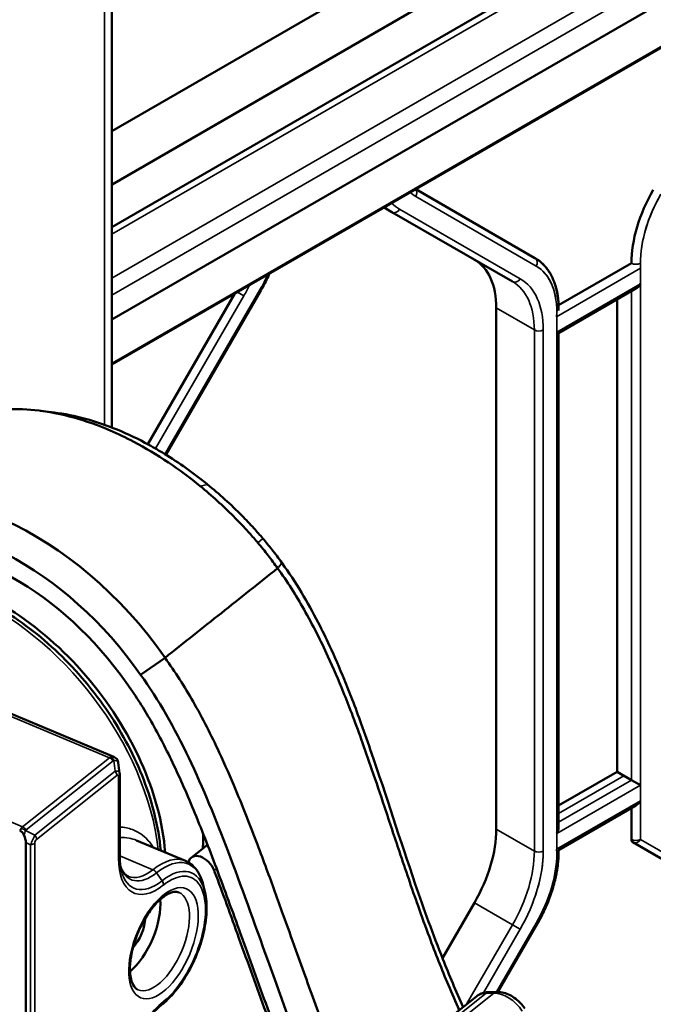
# Model space of a CAD drawing. Header units: millimetres. Extents: x 0 to 14369, y -869 to 2970.
# Tile 475 of 656: x 3587 to 3617, y 1178 to 1225. Entities that reach past the tile are written whole.
import ezdxf

# ---------------------------------------------------------------- set-up
doc = ezdxf.new("R2010")
doc.units = ezdxf.units.MM
doc.header["$LTSCALE"] = 10
doc.layers.add('Sichtbar (ISO)', color=7, linetype='Continuous', lineweight=50)
doc.layers.add('Sichtbar schmal (ISO)', color=7, linetype='Continuous', lineweight=35)

msp = doc.modelspace()

# ---------------------------------------------------------------- linework, layer by layer
at = {"layer": 'Sichtbar (ISO)'}
for p, q in [((3590.938, 1205.277), (3590.938, 1334.43)), ((3590.938, 1219.318), (3670.667, 1265.35)), ((3671.745, 1254.953), (3590.952, 1208.307)), ((3590.938, 1208.257), (3670.6, 1254.25)), ((3590.949, 1216.794), (3637.425, 1243.627)), ((3590.938, 1214.774), (3634.346, 1239.835)), ((3634.346, 1235.446), (3590.938, 1210.385)), ((3610.969, 1213.305), (3605.325, 1216.564)), ((3610.969, 1213.305), (3605.325, 1216.564)), ((3603.825, 1215.698), (3604.201, 1215.481)), ((3604.201, 1215.481), (3603.825, 1215.698)), ((3604.201, 1215.481), (3609.908, 1212.186)), ((3609.908, 1212.186), (3604.201, 1215.481)), ((3615.54, 1213.058), (3612.089, 1211.065)), ((3593.501, 1203.984), (3597.997, 1211.772)), ((3593.501, 1203.984), (3597.997, 1211.772)), ((3612.092, 1209.741), (3615.752, 1211.854)), ((3596.763, 1211.62), (3592.643, 1204.483)), ((3614.868, 1211.344), (3614.868, 1188.968)), ((3614.868, 1188.968), (3614.868, 1211.344)), ((3609.14, 1210.938), (3609.14, 1186.25)), ((3609.14, 1186.25), (3609.14, 1210.938)), ((3612.092, 1210.822), (3612.092, 1210.894)), ((3612.004, 1209.792), (3612.092, 1209.741)), ((3612.092, 1186.344), (3612.092, 1209.741)), ((3612.092, 1186.344), (3612.092, 1209.741)), ((3590.952, 1208.307), (3590.938, 1208.299)), ((3587.541, 1206.07), (3588.204, 1205.988)), ((3577.218, 1195.474), (3591.032, 1189.679)), ((3593.456, 1194.372), (3592.302, 1193.56)), ((3591.238, 1189.411), (3591.307, 1188.905)), ((3591.311, 1184.975), (3591.311, 1188.84)), ((3612.092, 1187.365), (3614.868, 1188.968)), ((3614.868, 1188.968), (3612.092, 1187.365)), ((3615.186, 1188.784), (3614.868, 1188.968)), ((3614.868, 1188.968), (3615.54, 1188.58)), ((3615.964, 1188.335), (3615.54, 1188.58)), ((3612.092, 1185.263), (3615.752, 1187.376)), ((3615.54, 1187.253), (3615.54, 1185.765)), ((3586.863, 1166.2), (3586.863, 1185.627)), ((3592.112, 1185.722), (3592.112, 1185.722)), ((3592.112, 1185.722), (3594.427, 1184.751)), ((3615.602, 1185.628), (3622.282, 1181.771)), ((3615.602, 1185.628), (3622.282, 1181.771)), ((3595.467, 1185.514), (3594.695, 1184.9)), ((3612.092, 1185.191), (3612.092, 1185.263)), ((3595.344, 1183.285), (3595.265, 1183.613)), ((3606.591, 1180.142), (3608.105, 1182.765)), ((3608.105, 1182.765), (3606.591, 1180.142)), ((3609.216, 1178.539), (3611.078, 1181.766)), ((3609.216, 1178.539), (3611.078, 1181.766)), ((3604.671, 1175.525), (3608.197, 1178.328)), ((3608.814, 1178.537), (3609.181, 1178.539))]:
    msp.add_line(p, q, dxfattribs=at)
for centre, major_axis, ratio, start_param, end_param in [((3619.075, 1215.099), (-2.5, -4.33), 0.57735, 4.712389, 5.497787), ((3605.605, 1208.896), (2.5, 4.33), 0.57735, 5.497787, 6.283185), ((3605.605, 1208.896), (2.5, 4.33), 0.57735, 5.497787, 6.283185), ((3615.752, 1212.2), (0.212, 0.367), 0.57735, 3.926991, 4.712389), ((3585.485, 1189.694), (-8.657, 10.894), 0.66056, 4.619039, 6.132927), ((3584.897, 1189.227), (-8.035, 10.111), 0.66056, 4.618211, 5.98937), ((3584.897, 1189.227), (-7.31, 9.199), 0.66056, 4.620501, 5.911532), ((3584.19, 1188.275), (7.155, -9.003), 0.66056, 0.775546, 2.482615), ((3585.952, 1189.675), (-7.156, 9.006), 0.66056, 4.632349, 4.63235), ((3615.752, 1187.722), (-0.212, -0.367), 0.57735, 0.785398, 1.570796), ((3585.954, 1189.676), (-7.155, 9.003), 0.66056, 3.78836, 3.865299), ((3605.605, 1184.208), (2.5, 4.33), 0.57735, 4.712389, 5.497787), ((3605.605, 1184.208), (-2.5, -4.33), 0.57735, 1.570796, 2.356194), ((3611.792, 1186.171), (0.212, 0.367), 0.57735, 4.712389, 5.497787), ((3586.291, 1186.156), (0.505, -0.701), 0.382792, 0.4886, 1.050951), ((3588.892, 1192.012), (5.537, -6.968), 0.66056, 0.206548, 0.214697), ((3615.752, 1185.888), (-0.15, -0.26), 0.57735, 5.497787, 6.283185), ((3595.193, 1184.274), (-0.498, 0.626), 0.66056, 4.258206, 6.753415), ((3591.766, 1181.529), (0.967, 2.305), 0.479925, 3.88206, 5.542717), ((3591.766, 1181.529), (0.503, 1.199), 0.479925, 4.077985, 5.346793)]:
    msp.add_ellipse(centre, major_axis=major_axis, ratio=ratio, start_param=start_param, end_param=end_param, dxfattribs=at)
for points in [[(3590.949, 1216.794), (3590.945, 1216.792), (3590.942, 1216.79), (3590.938, 1216.788)], [(3590.952, 1208.307), (3590.947, 1208.305), (3590.943, 1208.302), (3590.938, 1208.299)], [(3591.307, 1188.905), (3591.31, 1188.884), (3591.311, 1188.862), (3591.311, 1188.84)]]:
    msp.add_open_spline(points, degree=3, dxfattribs=at)
for points, knots in [([(3610.969, 1213.305), (3611.115, 1213.221), (3611.25, 1213.116), (3611.491, 1212.872), (3611.597, 1212.733), (3611.779, 1212.427), (3611.854, 1212.26), (3611.974, 1211.903), (3612.018, 1211.713), (3612.077, 1211.316), (3612.092, 1211.108), (3612.092, 1210.894)], [5.4977871, 5.4977871, 5.4977871, 5.4977871, 5.6548668, 5.6548668, 5.8119464, 5.8119464, 5.969026, 5.969026, 6.1261057, 6.1261057, 6.2831853, 6.2831853, 6.2831853, 6.2831853]), ([(3610.969, 1213.305), (3611.119, 1213.219), (3611.257, 1213.111), (3611.502, 1212.86), (3611.609, 1212.716), (3611.792, 1212.4), (3611.867, 1212.228), (3611.985, 1211.86), (3612.028, 1211.664), (3612.08, 1211.277), (3612.092, 1211.088), (3612.092, 1210.894)], [5.4977871, 5.4977871, 5.4977871, 5.4977871, 5.6585239, 5.6585239, 5.8192606, 5.8192606, 5.9799973, 5.9799973, 6.1407341, 6.1407341, 6.2831853, 6.2831853, 6.2831853, 6.2831853]), ([(3598.401, 1212.566), (3598.384, 1212.527), (3598.366, 1212.488), (3598.242, 1212.22), (3598.125, 1211.993), (3597.997, 1211.772)], [0.6019142, 0.6019142, 0.6019142, 0.6019142, 0.6283185, 0.6283185, 0.7853982, 0.7853982, 0.7853982, 0.7853982]), ([(3598.401, 1212.566), (3598.384, 1212.527), (3598.366, 1212.488), (3598.242, 1212.22), (3598.125, 1211.993), (3597.997, 1211.772)], [0.6019142, 0.6019142, 0.6019142, 0.6019142, 0.6283185, 0.6283185, 0.7853982, 0.7853982, 0.7853982, 0.7853982]), ([(3582.744, 1205.215), (3583.331, 1205.561), (3583.98, 1205.812), (3584.913, 1206.017), (3585.152, 1206.058), (3586.37, 1206.204), (3587.415, 1206.142), (3589.061, 1205.783), (3589.632, 1205.613), (3590.422, 1205.318), (3590.637, 1205.232), (3591.23, 1204.977), (3591.606, 1204.797), (3592.532, 1204.308), (3593.079, 1203.98), (3594.132, 1203.272), (3594.637, 1202.899), (3595.126, 1202.496)], [-1.645945, -1.645945, -1.645945, -1.645945, -1.33938, -1.33938, -1.237327, -1.237327, -0.828712, -0.828712, -0.616546, -0.616546, -0.536969, -0.536969, -0.398141, -0.398141, -0.194167, -0.194167, -0.000031, -0.000031, -0.000031, -0.000031]), ([(3595.462, 1202.585), (3594.812, 1203.113), (3594.111, 1203.61), (3593.185, 1204.179), (3592.94, 1204.321), (3591.695, 1205.002), (3590.684, 1205.418), (3589.191, 1205.827), (3588.692, 1205.927), (3588.204, 1205.988)], [0.0004014, 0.0004014, 0.0004014, 0.0004014, 0.2568131, 0.2568131, 0.3478688, 0.3478688, 0.7190969, 0.7190969, 0.9090036, 0.9090036, 0.9090036, 0.9090036]), ([(3595.126, 1202.496), (3595.666, 1202.049), (3596.196, 1201.577), (3596.806, 1200.964), (3596.911, 1200.856), (3597.162, 1200.593), (3597.307, 1200.437), (3597.587, 1200.123), (3597.722, 1199.968), (3597.856, 1199.811)], [-0.3851838, -0.3851838, -0.3851838, -0.3851838, -0.170761, -0.170761, -0.1257377, -0.1257377, -0.0618625, -0.0618625, -0.0000119, -0.0000119, -0.0000119, -0.0000119]), ([(3598.09, 1200.016), (3597.949, 1200.182), (3597.81, 1200.341), (3597.476, 1200.71), (3597.287, 1200.91), (3596.835, 1201.368), (3596.561, 1201.628), (3596.019, 1202.116), (3595.742, 1202.354), (3595.464, 1202.584)], [-0.3669691, -0.3669691, -0.3669691, -0.3669691, -0.3034067, -0.3034067, -0.2216316, -0.2216316, -0.1110275, -0.1110275, -0.0003033, -0.0003033, -0.0003033, -0.0003033]), ([(3598.992, 1198.86), (3598.838, 1199.075), (3598.68, 1199.286), (3598.376, 1199.673), (3598.237, 1199.844), (3598.09, 1200.016)], [0.0000844, 0.0000844, 0.0000844, 0.0000844, 0.0798334, 0.0798334, 0.1472995, 0.1472995, 0.1472995, 0.1472995]), ([(3597.856, 1199.811), (3598.02, 1199.617), (3598.179, 1199.42), (3598.49, 1199.019), (3598.641, 1198.816), (3598.788, 1198.61)], [-0.1522919, -0.1522919, -0.1522919, -0.1522919, -0.0761955, -0.0761955, -0.000062, -0.000062, -0.000062, -0.000062]), ([(3593.456, 1194.372), (3594.345, 1195.078), (3595.234, 1195.784), (3597.011, 1197.197), (3597.9, 1197.903), (3598.788, 1198.61)], [0.0000101, 0.0000101, 0.0000101, 0.0000101, 0.4536222, 0.4536222, 0.9072439, 0.9072439, 0.9072439, 0.9072439]), ([(3598.788, 1198.61), (3599.245, 1197.985), (3599.655, 1197.329), (3600.45, 1195.928), (3600.827, 1195.182), (3601.426, 1193.88), (3601.666, 1193.318), (3602.031, 1192.419), (3602.164, 1192.079), (3602.448, 1191.335), (3602.598, 1190.928), (3602.918, 1190.037), (3603.088, 1189.55), (3603.455, 1188.481), (3603.651, 1187.899), (3604.087, 1186.591), (3604.326, 1185.868), (3604.85, 1184.303), (3605.132, 1183.477), (3605.611, 1182.125), (3605.789, 1181.634), (3606.257, 1180.379), (3606.557, 1179.616), (3607.037, 1178.469), (3607.208, 1178.074), (3607.384, 1177.682)], [-3.362966, -3.362966, -3.362966, -3.362966, -3.212837, -3.212837, -3.049792, -3.049792, -2.929055, -2.929055, -2.856102, -2.856102, -2.769215, -2.769215, -2.665488, -2.665488, -2.541546, -2.541546, -2.391557, -2.391557, -2.196097, -2.196097, -2.085597, -2.085597, -1.911423, -1.911423, -1.819995, -1.819995, -1.819995, -1.819995]), ([(3599.001, 1198.848), (3599, 1198.85), (3598.998, 1198.852), (3598.995, 1198.856), (3598.994, 1198.858), (3598.992, 1198.86)], [-0.001556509, -0.001556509, -0.001556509, -0.001556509, -0.000792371, -0.000792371, -0.000064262, -0.000064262, -0.000064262, -0.000064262]), ([(3607.567, 1177.827), (3607.232, 1178.569), (3606.914, 1179.324), (3606.147, 1181.264), (3605.716, 1182.46), (3604.592, 1185.727), (3603.915, 1187.881), (3603.077, 1190.317), (3602.915, 1190.78), (3602.609, 1191.623), (3602.466, 1192.008), (3602.195, 1192.713), (3602.067, 1193.035), (3601.72, 1193.882), (3601.49, 1194.414), (3601.075, 1195.306), (3600.896, 1195.673), (3600.215, 1196.992), (3599.642, 1197.963), (3599.001, 1198.848)], [-2.307461, -2.307461, -2.307461, -2.307461, -2.059249, -2.059249, -1.68156, -1.68156, -1.020528, -1.020528, -0.866504, -0.866504, -0.737842, -0.737842, -0.630008, -0.630008, -0.452433, -0.452433, -0.32797, -0.32797, -0.000015, -0.000015, -0.000015, -0.000015]), ([(3584.09, 1197.484), (3585.098, 1197.061), (3586.099, 1196.475), (3587.99, 1195.037), (3588.881, 1194.186), (3590.463, 1192.306), (3591.154, 1191.277), (3592.27, 1189.143), (3592.694, 1188.038), (3593.102, 1186.373), (3593.2, 1185.802), (3593.251, 1185.244)], [0, 0, 0, 0, 0.325453, 0.325453, 0.651056, 0.651056, 0.976371, 0.976371, 1.301873, 1.301873, 1.473642, 1.473642, 1.473642, 1.473642]), ([(3593.456, 1194.372), (3593.937, 1193.7), (3594.379, 1193.007), (3595.237, 1191.505), (3595.647, 1190.691), (3596.297, 1189.295), (3596.558, 1188.699), (3597.164, 1187.253), (3597.507, 1186.379), (3597.978, 1185.137), (3598.123, 1184.747), (3598.526, 1183.654), (3598.79, 1182.925), (3599.242, 1181.667), (3599.441, 1181.111), (3599.99, 1179.575), (3600.304, 1178.699), (3601.001, 1176.787), (3601.369, 1175.796), (3601.747, 1174.806)], [0.000075, 0.000075, 0.000075, 0.000075, 0.248321, 0.248321, 0.524162, 0.524162, 0.726511, 0.726511, 1.017103, 1.017103, 1.147974, 1.147974, 1.390253, 1.390253, 1.583853, 1.583853, 1.895029, 1.895029, 2.230296, 2.230296, 2.230296, 2.230296]), ([(3592.302, 1193.56), (3594.004, 1191.213), (3595.3, 1188.195), (3597.666, 1181.985), (3598.945, 1178.174), (3600.434, 1174.277)], [-2.556137, -2.556137, -2.556137, -2.556137, -1.323071, -1.323071, 0, 0, 0, 0]), ([(3599.293, 1175.126), (3599.234, 1175.281), (3599.175, 1175.436), (3599.117, 1175.591), (3598.869, 1176.251), (3598.625, 1176.909), (3598.385, 1177.565), (3598.168, 1178.157), (3597.953, 1178.748), (3597.74, 1179.336), (3597.528, 1179.924), (3597.317, 1180.51), (3597.106, 1181.093), (3596.915, 1181.623), (3596.724, 1182.15), (3596.532, 1182.675), (3596.34, 1183.199), (3596.148, 1183.72), (3595.953, 1184.238), (3595.778, 1184.706), (3595.6, 1185.172), (3595.42, 1185.633), (3595.24, 1186.095), (3595.057, 1186.553), (3594.871, 1187.006), (3594.701, 1187.418), (3594.528, 1187.825), (3594.352, 1188.227), (3594.175, 1188.629), (3593.994, 1189.025), (3593.808, 1189.415), (3593.637, 1189.772), (3593.463, 1190.123), (3593.283, 1190.467), (3593.104, 1190.809), (3592.921, 1191.144), (3592.731, 1191.47), (3592.556, 1191.772), (3592.376, 1192.067), (3592.191, 1192.354), (3592.005, 1192.641), (3591.814, 1192.921), (3591.618, 1193.191)], [0, 0, 0, 0, 0.023683, 0.023683, 0.023683, 0.124664, 0.124664, 0.124664, 0.215919, 0.215919, 0.215919, 0.307147, 0.307147, 0.307147, 0.390058, 0.390058, 0.390058, 0.472881, 0.472881, 0.472881, 0.547824, 0.547824, 0.547824, 0.622832, 0.622832, 0.622832, 0.691034, 0.691034, 0.691034, 0.759265, 0.759265, 0.759265, 0.821892, 0.821892, 0.821892, 0.884313, 0.884313, 0.884313, 0.942107, 0.942107, 0.942107, 1, 1, 1, 1]), ([(3591.032, 1189.679), (3591.068, 1189.664), (3591.101, 1189.643), (3591.158, 1189.592), (3591.182, 1189.562), (3591.217, 1189.497), (3591.229, 1189.462), (3591.237, 1189.421), (3591.237, 1189.416), (3591.238, 1189.411)], [0, 0, 0, 0, 0.01194589, 0.01194589, 0.02339777, 0.02339777, 0.03460892, 0.03460892, 0.03621513, 0.03621513, 0.03621513, 0.03621513]), ([(3586.574, 1186.186), (3586.595, 1186.178), (3586.615, 1186.167), (3586.653, 1186.14), (3586.671, 1186.124), (3586.707, 1186.087), (3586.724, 1186.065), (3586.754, 1186.02), (3586.766, 1185.998), (3586.775, 1185.975)], [0.000001, 0.000001, 0.000001, 0.000001, 0.00746378, 0.00746378, 0.01469151, 0.01469151, 0.02313775, 0.02313775, 0.03081502, 0.03081502, 0.03081502, 0.03081502]), ([(3612.092, 1185.191), (3612.092, 1184.977), (3612.077, 1184.755), (3612.02, 1184.304), (3611.977, 1184.073), (3611.865, 1183.608), (3611.795, 1183.374), (3611.631, 1182.907), (3611.536, 1182.673), (3611.324, 1182.213), (3611.206, 1181.987), (3611.078, 1181.766)], [0, 0, 0, 0, 0.1570796, 0.1570796, 0.3141593, 0.3141593, 0.4712389, 0.4712389, 0.6283185, 0.6283185, 0.7853982, 0.7853982, 0.7853982, 0.7853982]), ([(3612.092, 1185.191), (3612.092, 1184.996), (3612.08, 1184.795), (3612.029, 1184.36), (3611.988, 1184.125), (3611.876, 1183.65), (3611.807, 1183.411), (3611.641, 1182.933), (3611.545, 1182.694), (3611.329, 1182.224), (3611.209, 1181.992), (3611.078, 1181.766)], [6.2831853, 6.2831853, 6.2831853, 6.2831853, 6.4262655, 6.4262655, 6.586845, 6.586845, 6.7474245, 6.7474245, 6.908004, 6.908004, 7.0685835, 7.0685835, 7.0685835, 7.0685835]), ([(3591.311, 1184.975), (3591.311, 1184.925), (3591.312, 1184.875), (3591.316, 1184.779), (3591.319, 1184.732), (3591.327, 1184.641), (3591.332, 1184.596), (3591.343, 1184.509), (3591.35, 1184.467), (3591.365, 1184.386), (3591.373, 1184.346), (3591.382, 1184.308)], [1.5707963, 1.5707963, 1.5707963, 1.5707963, 1.6255341, 1.6255341, 1.680272, 1.680272, 1.7350098, 1.7350098, 1.7897476, 1.7897476, 1.8444854, 1.8444854, 1.8444854, 1.8444854]), ([(3595.265, 1183.613), (3595.239, 1183.719), (3595.208, 1183.82), (3595.134, 1184.012), (3595.091, 1184.103), (3594.992, 1184.272), (3594.937, 1184.351), (3594.812, 1184.494), (3594.743, 1184.558), (3594.593, 1184.669), (3594.512, 1184.715), (3594.427, 1184.751)], [4.9860781, 4.9860781, 4.9860781, 4.9860781, 5.1018432, 5.1018432, 5.2176084, 5.2176084, 5.3333735, 5.3333735, 5.4491387, 5.4491387, 5.5649038, 5.5649038, 5.5649038, 5.5649038]), ([(3591.347, 1184.484), (3591.353, 1184.468), (3591.359, 1184.452), (3591.388, 1184.376), (3591.414, 1184.323), (3591.469, 1184.228), (3591.498, 1184.188), (3591.558, 1184.119), (3591.589, 1184.09), (3591.652, 1184.044), (3591.685, 1184.025), (3591.719, 1184.011)], [1.9306703, 1.9306703, 1.9306703, 1.9306703, 1.9602506, 1.9602506, 2.0760157, 2.0760157, 2.1917809, 2.1917809, 2.307546, 2.307546, 2.4233111, 2.4233111, 2.4233111, 2.4233111]), ([(3595.783, 1184.295), (3595.79, 1184.274), (3595.992, 1183.737), (3596.384, 1182.674), (3596.976, 1181.04), (3597.59, 1179.336), (3598.257, 1177.501), (3598.801, 1176.031), (3599.133, 1175.153), (3599.215, 1174.936)], [0, 0, 0, 0, 0.00678, 0.177354, 0.348111, 0.535997, 0.723938, 0.93191, 1, 1, 1, 1]), ([(3594.109, 1183.257), (3594.048, 1183.283), (3593.979, 1183.293), (3593.781, 1183.267), (3593.645, 1183.217), (3593.361, 1183.038), (3593.218, 1182.919), (3592.929, 1182.62), (3592.783, 1182.437), (3592.507, 1182.023), (3592.377, 1181.79), (3592.149, 1181.301), (3592.052, 1181.044), (3591.903, 1180.535), (3591.85, 1180.284), (3591.793, 1179.816), (3591.789, 1179.6), (3591.822, 1179.23), (3591.86, 1179.075), (3591.959, 1178.838), (3592.019, 1178.757), (3592.11, 1178.679), (3592.142, 1178.66), (3592.175, 1178.647)], [5.564904, 5.564904, 5.564904, 5.564904, 5.838365, 5.838365, 6.166071, 6.166071, 6.455502, 6.455502, 6.752855, 6.752855, 7.057041, 7.057041, 7.364032, 7.364032, 7.67013, 7.67013, 7.971357, 7.971357, 8.263924, 8.263924, 8.556837, 8.556837, 8.706496, 8.706496, 8.706496, 8.706496]), ([(3595.344, 1183.285), (3595.412, 1183), (3595.437, 1182.678), (3595.406, 1181.991), (3595.351, 1181.626), (3595.169, 1180.889), (3595.045, 1180.518), (3594.739, 1179.804), (3594.558, 1179.46), (3594.156, 1178.831), (3593.935, 1178.545), (3593.581, 1178.177), (3593.456, 1178.062), (3593.328, 1177.961)], [1.297107, 1.297107, 1.297107, 1.297107, 1.635327, 1.635327, 1.97236, 1.97236, 2.304248, 2.304248, 2.634601, 2.634601, 2.966788, 2.966788, 3.141593, 3.141593, 3.141593, 3.141593]), ([(3608.197, 1178.328), (3608.233, 1178.356), (3608.27, 1178.381), (3608.348, 1178.427), (3608.389, 1178.446), (3608.471, 1178.48), (3608.514, 1178.494), (3608.599, 1178.516), (3608.642, 1178.524), (3608.728, 1178.534), (3608.771, 1178.537), (3608.814, 1178.537)], [4.5404717, 4.5404717, 4.5404717, 4.5404717, 4.6362303, 4.6362303, 4.7319888, 4.7319888, 4.8277474, 4.8277474, 4.9235059, 4.9235059, 5.0192644, 5.0192644, 5.0192644, 5.0192644]), ([(3609.181, 1178.539), (3609.289, 1178.54), (3609.395, 1178.525), (3609.598, 1178.472), (3609.697, 1178.434), (3609.884, 1178.34), (3609.974, 1178.283), (3610.143, 1178.155), (3610.222, 1178.083), (3610.368, 1177.928), (3610.436, 1177.844), (3610.496, 1177.756)], [5.019264, 5.019264, 5.019264, 5.019264, 5.260298, 5.260298, 5.501331, 5.501331, 5.742365, 5.742365, 5.983399, 5.983399, 6.224432, 6.224432, 6.224432, 6.224432]), ([(3593.328, 1177.961), (3593.136, 1177.808), (3592.938, 1177.61), (3592.552, 1177.138), (3592.363, 1176.862), (3592.019, 1176.259), (3591.864, 1175.932), (3591.606, 1175.263), (3591.504, 1174.921), (3591.361, 1174.261), (3591.321, 1173.943), (3591.312, 1173.617), (3591.311, 1173.58), (3591.311, 1173.544)], [6.283185, 6.283185, 6.283185, 6.283185, 6.581888, 6.581888, 6.88711, 6.88711, 7.196267, 7.196267, 7.506295, 7.506295, 7.814279, 7.814279, 7.853982, 7.853982, 7.853982, 7.853982])]:
    msp.add_open_spline(points, degree=3, knots=knots, dxfattribs=at)
at = {"layer": 'Sichtbar schmal (ISO)'}
for p, q in [((3590.586, 1205.407), (3590.586, 1333.94)), ((3590.938, 1214.436), (3633.239, 1238.858)), ((3633.239, 1236.778), (3590.938, 1212.356)), ((3590.938, 1211.54), (3633.72, 1236.24)), ((3590.938, 1216.815), (3590.949, 1216.794)), ((3611.031, 1212.923), (3605.324, 1216.218)), ((3605.324, 1216.218), (3611.031, 1212.923)), ((3604.563, 1215.618), (3610.27, 1212.323)), ((3610.27, 1212.323), (3604.563, 1215.618)), ((3615.964, 1185.765), (3615.964, 1213.058)), ((3615.971, 1212.817), (3611.997, 1210.523)), ((3593.454, 1204.013), (3597.949, 1211.799)), ((3597.949, 1211.799), (3593.454, 1204.013)), ((3597.189, 1211.521), (3596.89, 1211.694)), ((3596.89, 1211.694), (3597.189, 1211.521)), ((3597.997, 1211.772), (3597.949, 1211.799)), ((3597.949, 1211.799), (3597.997, 1211.772)), ((3612.004, 1209.792), (3615.964, 1212.078)), ((3615.54, 1211.731), (3615.54, 1188.58)), ((3615.54, 1188.58), (3615.54, 1211.731)), ((3615.964, 1212.078), (3615.964, 1188.335)), ((3596.763, 1211.62), (3592.643, 1204.483)), ((3597.189, 1211.521), (3593.008, 1204.279)), ((3593.008, 1204.279), (3597.189, 1211.521)), ((3609.14, 1210.938), (3610.944, 1209.897)), ((3610.944, 1209.897), (3609.14, 1210.938)), ((3612.004, 1210.771), (3612.004, 1185.069)), ((3610.944, 1209.897), (3610.944, 1185.209)), ((3610.944, 1185.209), (3610.944, 1209.897)), ((3611.368, 1185.209), (3611.368, 1209.897)), ((3611.368, 1209.897), (3611.368, 1185.209)), ((3612.004, 1186.049), (3612.004, 1209.792)), ((3595.126, 1202.496), (3595.464, 1202.584)), ((3597.856, 1199.811), (3598.09, 1200.016)), ((3590.822, 1189.633), (3577.025, 1195.421)), ((3570.599, 1193.121), (3586.708, 1186.364)), ((3586.708, 1186.364), (3590.822, 1189.633)), ((3586.879, 1186.22), (3590.994, 1189.49)), ((3591.03, 1189.506), (3591.1, 1188.991)), ((3591.1, 1188.991), (3587.298, 1185.969)), ((3591.171, 1188.788), (3587.369, 1185.766)), ((3591.254, 1184.873), (3591.254, 1188.738)), ((3615.186, 1188.784), (3612.092, 1186.997)), ((3615.54, 1188.58), (3612.092, 1186.589)), ((3615.964, 1188.335), (3612.004, 1186.049)), ((3611.997, 1185.31), (3615.964, 1187.6)), ((3615.964, 1187.6), (3615.964, 1185.765)), ((3615.54, 1187.253), (3615.54, 1185.765)), ((3586.854, 1186.188), (3587.298, 1185.969)), ((3610.944, 1185.209), (3609.14, 1186.25)), ((3609.14, 1186.25), (3610.944, 1185.209)), ((3586.863, 1185.627), (3587.09, 1185.516)), ((3587.286, 1185.585), (3587.286, 1166.423)), ((3615.964, 1185.765), (3622.645, 1181.908)), ((3622.645, 1181.908), (3615.964, 1185.765)), ((3587.09, 1185.516), (3587.09, 1166.353)), ((3591.311, 1184.986), (3592.879, 1184.328)), ((3593.051, 1184.184), (3593.313, 1183.809)), ((3595.783, 1184.295), (3595.898, 1184.386)), ((3608.105, 1182.765), (3609.908, 1181.724)), ((3609.908, 1181.724), (3608.105, 1182.765)), ((3609.908, 1181.724), (3607.735, 1177.96)), ((3607.735, 1177.96), (3609.908, 1181.724)), ((3610.27, 1181.515), (3608.528, 1178.497)), ((3608.528, 1178.497), (3610.27, 1181.515)), ((3609.152, 1178.539), (3611.031, 1181.793)), ((3611.031, 1181.793), (3609.152, 1178.539)), ((3610.27, 1181.515), (3609.908, 1181.724)), ((3609.908, 1181.724), (3610.27, 1181.515)), ((3611.078, 1181.766), (3611.031, 1181.793)), ((3611.031, 1181.793), (3611.078, 1181.766)), ((3608.66, 1178.479), (3605.133, 1175.677)), ((3605.5, 1175.679), (3609.027, 1178.481)), ((3609.027, 1178.481), (3608.66, 1178.479))]:
    msp.add_line(p, q, dxfattribs=at)
for centre, major_axis, ratio, start_param, end_param in [((3607.974, 1220.808), (-2.65, -4.59), 0.57735, 6.176015, 6.283185), ((3607.974, 1220.808), (-2.65, -4.59), 0.57735, 6.176015, 6.283185), ((3605.112, 1216.34), (0.15, 0.26), 0.816497, 4.712389, 6.007244), ((3605.112, 1216.34), (0.15, 0.26), 0.816497, 4.712389, 6.007244), ((3619.075, 1215.099), (-2.5, -4.33), 0.57735, 4.712389, 5.497787), ((3619.287, 1214.976), (-2.35, -4.07), 0.57735, 4.712389, 5.56166), ((3619.287, 1214.976), (-2.35, -4.07), 0.57735, 4.712389, 5.497787), ((3606.913, 1219.688), (-2.35, -4.07), 0.57735, 6.110775, 6.283185), ((3606.913, 1219.688), (-2.35, -4.07), 0.57735, 6.110775, 6.283185), ((3606.701, 1219.811), (-2.5, -4.33), 0.57735, 6.142282, 6.283185), ((3606.701, 1219.811), (-2.5, -4.33), 0.57735, 6.142282, 6.283185), ((3604.351, 1215.74), (-0.15, -0.26), 0.816497, 0, 1.570796), ((3604.351, 1215.74), (-0.15, -0.26), 0.816497, 0, 1.570796), ((3610.819, 1213.045), (0.15, 0.26), 0.816497, 4.712389, 6.283185), ((3610.819, 1213.045), (0.15, 0.26), 0.816497, 4.712389, 6.283185), ((3615.752, 1213.18), (0.3, 0), 0.57735, 3.926991, 5.497786), ((3608.681, 1208.853), (2.35, 4.07), 0.57735, 5.497787, 6.283185), ((3608.681, 1208.853), (2.35, 4.07), 0.57735, 5.433914, 6.283185), ((3595.599, 1213.156), (2.35, 4.07), 0.57735, 4.712389, 4.8848), ((3610.058, 1212.445), (-0.15, -0.26), 0.816497, 0, 1.570796), ((3610.058, 1212.445), (-0.15, -0.26), 0.816497, 0, 1.570796), ((3607.408, 1207.855), (2.5, 4.33), 0.57735, 5.497787, 6.283185), ((3607.408, 1207.855), (2.5, 4.33), 0.57735, 5.497787, 6.283185), ((3607.62, 1207.733), (2.65, 4.59), 0.57735, 5.497787, 6.283185), ((3607.62, 1207.733), (2.65, 4.59), 0.57735, 5.497787, 6.283185), ((3594.539, 1213.051), (-2.65, -4.59), 0.57735, 1.570796, 1.677967), ((3594.539, 1213.051), (2.65, 4.59), 0.57735, 4.712389, 4.819559), ((3611.792, 1210.894), (0.3, 0), 0.57735, 5.497787, 6.283185), ((3611.156, 1210.019), (0.3, 0), 0.57735, 3.926991, 5.497787), ((3611.156, 1210.019), (-0.3, 0), 0.57735, 0.785398, 2.356194), ((3583.896, 1188.041), (-7.155, 9.003), 0.66056, 3.955338, 5.405899), ((3590.822, 1189.388), (0.187, -0.235), 0.660587, 1.479319, 2.264697), ((3590.755, 1189.253), (-0.3, -0.413), 0.471931, 3.252518, 3.709033), ((3590.858, 1189.405), (0.058, -0.294), 0.642111, 1.793941, 2.612858), ((3591.057, 1189.426), (-0.0845, 0.037), 0.864778, 5.387236, 5.85765), ((3590.755, 1189.253), (-0.479, -0.173), 0.384353, 3.059504, 3.971309), ((3590.928, 1188.89), (-0.187, 0.235), 0.66056, 3.835102, 4.620501), ((3591.088, 1188.49), (-0.141, -0.316), 0.277584, 2.586057, 3.632543), ((3591.011, 1188.84), (0.3, 0), 0.577354, 5.654865, 6.283183), ((3586.636, 1185.985), (0.198, 0.453), 0.292472, 0.97622, 1.241885), ((3586.847, 1185.951), (0.008, 0.467), 0.659364, 0.497853, 0.778803), ((3586.683, 1186.087), (0.271, -0.129), 0.593288, 1.190932, 2.009848), ((3586.708, 1186.119), (0.187, -0.235), 0.66056, 1.478908, 2.264306), ((3586.641, 1185.984), (-0.215, -0.451), 0.251555, 1.670789, 2.156334), ((3586.978, 1186.067), (0.088, -0.16), 0.650547, 3.251909, 3.579104), ((3587.043, 1185.687), (-0.3, 0), 0.57735, 1.727876, 2.513274), ((3587.452, 1185.601), (-0.041, -0.198), 0.814298, 3.916202, 4.962689), ((3587.126, 1185.868), (-0.187, 0.235), 0.660556, 3.8351, 4.620493), ((3615.752, 1185.888), (-0.3, 0), 0.57735, 0.785398, 2.356194), ((3615.752, 1185.888), (-0.15, -0.26), 0.57735, 5.497787, 6.283185), ((3615.752, 1185.888), (0.3, 0), 0.57735, 3.926991, 5.497787), ((3615.752, 1185.888), (-0.15, -0.26), 0.816497, 0, 1.570796), ((3615.752, 1185.888), (-0.15, -0.26), 0.816497, 0, 1.570796), ((3607.408, 1183.167), (-2.5, -4.33), 0.57735, 1.570796, 2.356194), ((3607.408, 1183.167), (2.5, 4.33), 0.57735, 4.712389, 5.497787), ((3607.62, 1183.045), (-2.65, -4.59), 0.57735, 1.570796, 2.356194), ((3611.156, 1185.331), (-0.3, 0), 0.57735, 0.785398, 2.356194), ((3611.156, 1185.331), (0.3, 0), 0.57735, 3.926991, 5.497787), ((3608.681, 1183.15), (2.35, 4.07), 0.57735, 4.712389, 5.56166), ((3611.792, 1185.191), (0.3, 0), 0.57735, 5.497787, 6.283185), ((3591.011, 1184.975), (0.3, 0), 0.57735, 5.654867, 6.283185), ((3593.384, 1186.566), (-1.402, -3.342), 0.479925, 5.43067, 7.001467), ((3592.879, 1181.062), (1.547, 3.689), 0.479925, 0, 0.718282), ((3593.051, 1180.99), (1.513, 3.608), 0.479925, 5.70436, 7.001467), ((3608.681, 1183.15), (2.35, 4.07), 0.57735, 4.712389, 5.497787), ((3593.051, 1186.705), (-1.194, -2.847), 0.479925, 5.784138, 7.001467), ((3593.313, 1186.595), (-1.32, -3.147), 0.479925, 5.70436, 7.001467), ((3592.879, 1186.777), (-1.16, -2.766), 0.479925, 0, 0.718282), ((3592.879, 1184.083), (0.187, -0.235), 0.66056, 1.478908, 2.264306), ((3593.313, 1180.88), (1.388, 3.309), 0.479925, 5.70436, 7.001467), ((3593.384, 1180.85), (1.306, 3.113), 0.479925, 3.859874, 7.001467), ((3593.142, 1183.708), (-0.187, 0.235), 0.66056, 3.835102, 4.620501), ((3593.142, 1180.952), (0.967, 2.305), 0.479925, 3.141593, 6.283185), ((3593.384, 1175.135), (1.402, 3.342), 0.479925, 0.718282, 2.289078), ((3593.142, 1178.196), (0.187, -0.235), 0.66056, 0, 0.69351), ((3609.13, 1177.153), (-0.933, 1.174), 0.66056, 5.804393, 6.283185), ((3608.817, 1178.037), (-0.003, 0.5), 0.66635, 0, 0.482371), ((3609.184, 1178.039), (-0.003, 0.5), 0.66635, 0, 0.482371), ((3609.498, 1177.155), (-0.933, 1.174), 0.66056, 4.599225, 5.804393)]:
    msp.add_ellipse(centre, major_axis=major_axis, ratio=ratio, start_param=start_param, end_param=end_param, dxfattribs=at)
msp.add_ellipse((3593.384, 1180.85), major_axis=(-1.083, -2.582), ratio=0.479925, dxfattribs=at)
msp.add_open_spline([(3598.318, 1212.518), (3598.209, 1212.277), (3598.086, 1212.038), (3597.949, 1211.799)], degree=3, dxfattribs=at)
for points, knots in [([(3598.788, 1198.61), (3598.809, 1198.639), (3598.853, 1198.696), (3598.924, 1198.775), (3598.969, 1198.831), (3598.992, 1198.86)], [0.0001792, 0.0001792, 0.0001792, 0.0001792, 0.3333333, 0.6666667, 1, 1, 1, 1]), ([(3598.788, 1198.61), (3598.812, 1198.635), (3598.86, 1198.686), (3598.928, 1198.769), (3598.977, 1198.821), (3599.001, 1198.848)], [0.0001918, 0.0001918, 0.0001918, 0.0001918, 0.3333333, 0.6666667, 0.9998604, 0.9998604, 0.9998604, 0.9998604]), ([(3590.822, 1189.633), (3590.835, 1189.644), (3590.861, 1189.661), (3590.889, 1189.673), (3590.904, 1189.678)], [0.000638, 0.000638, 0.000638, 0.000638, 0.5, 1, 1, 1, 1]), ([(3591.307, 1188.905), (3591.306, 1188.913), (3591.304, 1188.92), (3591.302, 1188.927), (3591.299, 1188.936), (3591.295, 1188.945), (3591.289, 1188.953), (3591.284, 1188.961), (3591.276, 1188.969), (3591.268, 1188.976), (3591.259, 1188.982), (3591.248, 1188.987), (3591.236, 1188.991), (3591.224, 1188.996), (3591.211, 1188.998), (3591.196, 1188.999), (3591.182, 1189.001), (3591.166, 1189), (3591.15, 1188.999), (3591.134, 1188.997), (3591.117, 1188.995), (3591.1, 1188.991)], [0.1555652, 0.1555652, 0.1555652, 0.1555652, 0.25, 0.25, 0.25, 0.375, 0.375, 0.375, 0.5, 0.5, 0.5, 0.625, 0.625, 0.625, 0.75, 0.75, 0.75, 0.875, 0.875, 0.875, 1, 1, 1, 1]), ([(3591.311, 1186.352), (3591.384, 1186.35), (3591.457, 1186.343), (3591.53, 1186.332), (3591.539, 1186.33), (3591.549, 1186.329), (3591.559, 1186.327), (3591.75, 1186.295), (3591.937, 1186.232), (3592.104, 1186.146), (3592.145, 1186.126), (3592.185, 1186.104), (3592.223, 1186.08), (3592.343, 1186.007), (3592.454, 1185.921), (3592.557, 1185.82), (3592.631, 1185.747), (3592.7, 1185.668), (3592.764, 1185.581), (3592.807, 1185.523), (3592.847, 1185.461), (3592.885, 1185.397)], [0.3214751, 0.3214751, 0.3214751, 0.3214751, 0.3686764, 0.3686764, 0.3686764, 0.375, 0.375, 0.375, 0.5, 0.5, 0.5, 0.5303051, 0.5303051, 0.5303051, 0.625, 0.625, 0.625, 0.6922423, 0.6922423, 0.6922423, 0.7375407, 0.7375407, 0.7375407, 0.7375407]), ([(3587.298, 1185.969), (3587.291, 1185.956), (3587.284, 1185.942), (3587.277, 1185.928), (3587.269, 1185.913), (3587.262, 1185.898), (3587.254, 1185.881), (3587.246, 1185.864), (3587.237, 1185.847), (3587.228, 1185.828), (3587.219, 1185.809), (3587.21, 1185.788), (3587.2, 1185.767), (3587.19, 1185.746), (3587.18, 1185.724), (3587.171, 1185.702), (3587.161, 1185.68), (3587.151, 1185.658), (3587.141, 1185.637), (3587.132, 1185.615), (3587.123, 1185.594), (3587.114, 1185.574), (3587.106, 1185.554), (3587.098, 1185.534), (3587.09, 1185.516)], [0, 0, 0, 0, 0.125, 0.125, 0.125, 0.25, 0.25, 0.25, 0.375, 0.375, 0.375, 0.5, 0.5, 0.5, 0.625, 0.625, 0.625, 0.75, 0.75, 0.75, 0.875, 0.875, 0.875, 1, 1, 1, 1]), ([(3591.311, 1185.856), (3591.46, 1185.866), (3591.734, 1185.849), (3591.996, 1185.77), (3592.112, 1185.722)], [0.2628177, 0.2628177, 0.2628177, 0.2628177, 0.369071, 0.4592763, 0.4592763, 0.4592763, 0.4592763]), ([(3610.27, 1181.515), (3610.506, 1181.925), (3610.703, 1182.335), (3610.866, 1182.755), (3611.028, 1183.174), (3611.155, 1183.603), (3611.24, 1184.015), (3611.325, 1184.427), (3611.368, 1184.823), (3611.368, 1185.209)], [0, 0, 0, 0, 0.333333, 0.333333, 0.333333, 0.666667, 0.666667, 0.666667, 1, 1, 1, 1])]:
    msp.add_open_spline(points, degree=3, knots=knots, dxfattribs=at)

doc.saveas('drawing.dxf')
